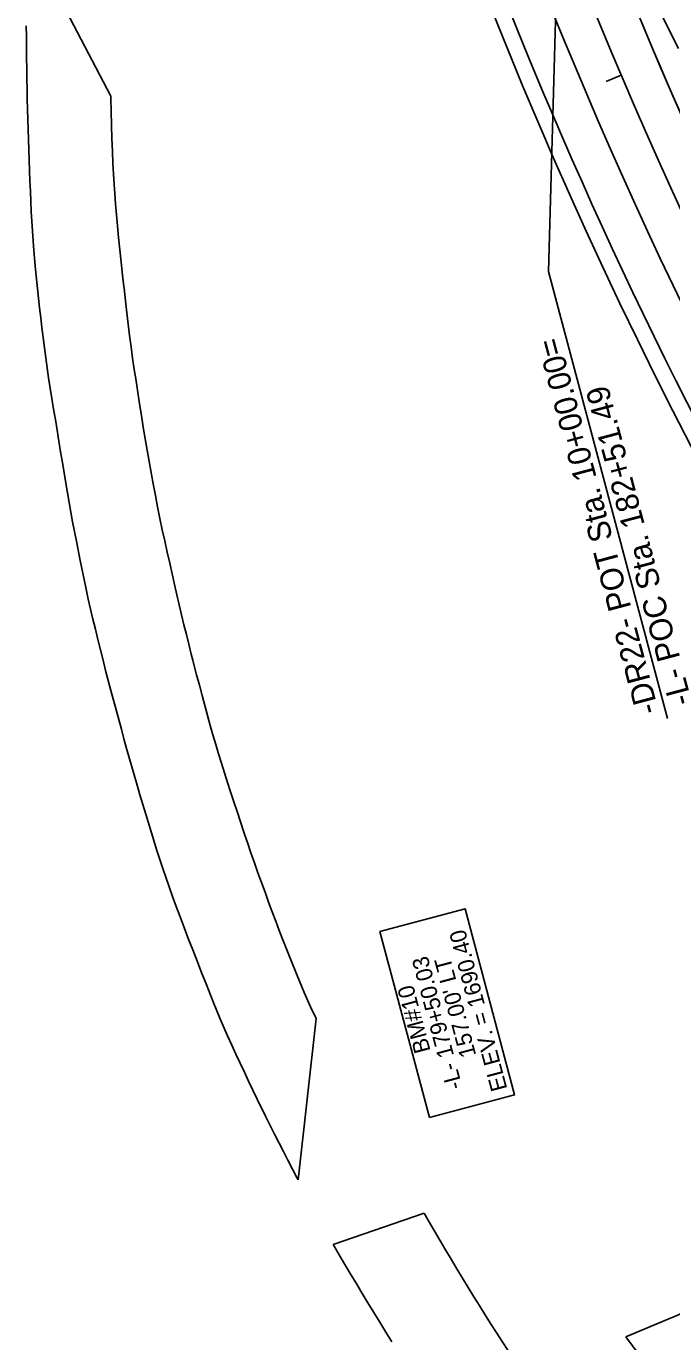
# Model space of a CAD drawing. Extents: x 472216 to 481979, y 489069 to 507339.
# Drawn here: x 474454.3 to 474651.5, y 503321.6 to 503723.6 of the extents above; entities that cross this region are included whole.
import ezdxf

# ---------------------------------------------------------------- set-up
doc = ezdxf.new("R2010")
doc.units = 0
for name, color, linetype in [('Exist Horizontal Alignment Point', 7, 'Continuous'), ('Old_Level_12', 7, 'Continuous'), ('Prop Drainage Structure Pipe CSP 15in', 7, 'Continuous'), ('Prop Drainage Structure Pipe RCP 24in Class III Label', 7, 'Continuous'), ('Prop Earthen Structure Head Ditch', 7, 'Continuous'), ('Prop Erosion Embankment Toe Protection CELL', 7, 'Continuous'), ('Prop Erosion Embankment Toe Protection Label', 7, 'Continuous'), ('Sheet Clip Boundary CELL', 7, 'Continuous'), ('Sheet North Arrow Point CELL', 7, 'Continuous'), ('Sheet PE Seal Cell', 7, 'Continuous')]:
    doc.layers.add(name, color=color, linetype=linetype)

msp = doc.modelspace()

# ---------------------------------------------------------------- linework, layer by layer
at = {"layer": 'Exist Horizontal Alignment Point'}
msp.add_lwpolyline([(474577.46, 503390.09), (474562.35, 503446.95), (474588.37, 503453.87), (474603.48, 503397)], close=True, dxfattribs=at)
at = {"layer": 'Old_Level_12'}
for p, q in [((474613.88, 503648.65), (474616.81, 503756.36)), ((474613.88, 503648.65), (474650.18, 503512)), ((474816.48, 503397.99), (474637.5, 503323.04)), ((474637.5, 503323.04), (474720.71, 503210.37))]:
    msp.add_line(p, q, dxfattribs=at)
at = {"layer": 'Prop Drainage Structure Pipe RCP 24in Class III Label'}
for radius, start, end in [(1469, 176.96875, 214.20275), (1433, 201.68799, 216.58751)]:
    msp.add_arc((475966.17, 504273.33), radius, start, end, dxfattribs=at)
at = {"layer": 'Prop Earthen Structure Head Ditch'}
for p, q in [((474480.14, 503702.24), (474454.39, 503751.61)), ((474484.11, 503644.09), (474484.11, 503644.09)), ((474521.83, 503474.29), (474521.83, 503474.29)), ((474537.38, 503371.04), (474542.83, 503420.3)), ((474575.86, 503360.9), (474548.1, 503351.28))]:
    msp.add_line(p, q, dxfattribs=at)
for points in [[(474454.32, 503723.74), (474454.34, 503720.4), (474454.36, 503717.11), (474454.39, 503713.87), (474454.43, 503710.67), (474454.48, 503707.52), (474454.54, 503704.4), (474454.61, 503701.31), (474454.68, 503698.22), (474454.77, 503695.14), (474454.87, 503692.06), (474454.97, 503688.96), (474455.08, 503685.84), (474455.19, 503682.68), (474455.31, 503679.49), (474455.43, 503676.31), (474455.56, 503673.17), (474455.69, 503670.07), (474455.83, 503667.01), (474455.99, 503663.99), (474456.17, 503660.99), (474456.64, 503655.09), (474457.17, 503649.25), (474457.75, 503643.42), (474458.38, 503637.52), (474458.71, 503634.52), (474459.07, 503631.48), (474459.44, 503628.42), (474459.83, 503625.36), (474460.25, 503622.29), (474460.68, 503619.22), (474461.14, 503616.13), (474461.62, 503613), (474462.13, 503609.83), (474462.65, 503606.61), (474463.19, 503603.37), (474463.73, 503600.11), (474464.27, 503596.82), (474464.81, 503593.52), (474465.34, 503590.25), (474465.87, 503587.07), (474466.38, 503583.98), (474466.89, 503580.98), (474467.4, 503578.03), (474467.93, 503575.07), (474468.48, 503572.11), (474469.04, 503569.16), (474469.62, 503566.21), (474470.78, 503560.34), (474471.96, 503554.49), (474472.6, 503551.53), (474473.26, 503548.53), (474473.95, 503545.49), (474474.66, 503542.42), (474475.41, 503539.31), (474476.17, 503536.17), (474476.96, 503533), (474477.76, 503529.84), (474478.56, 503526.72), (474479.36, 503523.65), (474480.15, 503520.63), (474480.95, 503517.63), (474481.74, 503514.65), (474482.55, 503511.68), (474483.35, 503508.72), (474484.16, 503505.79), (474484.95, 503502.91), (474486.53, 503497.3), (474488.15, 503491.66), (474489.01, 503488.75), (474489.9, 503485.77), (474490.8, 503482.81), (474492.54, 503477.12), (474494.23, 503471.71), (474496.03, 503466.22), (474497.97, 503460.57), (474499.02, 503457.61), (474500.12, 503454.57), (474501.29, 503451.42), (474502.51, 503448.17), (474503.8, 503444.79), (474505.16, 503441.29), (474506.58, 503437.67), (474507.97, 503434.14), (474509.24, 503430.93), (474511.41, 503425.46), (474513.48, 503420.43), (474515.83, 503415.02), (474517.08, 503412.22), (474518.35, 503409.44), (474519.63, 503406.67), (474520.94, 503403.91), (474522.25, 503401.17), (474523.56, 503398.44), (474524.87, 503395.72), (474527.5, 503390.34), (474530.17, 503385.01), (474532.87, 503379.69), (474534.26, 503377.01), (474535.67, 503374.3), (474537.1, 503371.57), (474537.38, 503371.04)], [(474484.11, 503644.09), (474484.11, 503644.09), (474483.71, 503647.5), (474483.26, 503651.47), (474482.84, 503655.3), (474482.47, 503659), (474482.14, 503662.57), (474481.84, 503666), (474481.57, 503669.27), (474481.33, 503672.38), (474481.12, 503675.34), (474480.94, 503678.38), (474480.77, 503681.71), (474480.62, 503685.35), (474480.49, 503689.29), (474480.38, 503693.4), (474480.26, 503697.52), (474480.16, 503701.66), (474480.14, 503702.24), (474480.14, 503702.24)], [(474521.83, 503474.29), (474520.8, 503477.29), (474519.74, 503480.45), (474518.7, 503483.56), (474517.7, 503486.6), (474516.73, 503489.58), (474515.78, 503492.52), (474514.86, 503495.44), (474513.95, 503498.33), (474513.07, 503501.2), (474512.2, 503504.07), (474511.35, 503506.99), (474510.51, 503509.94), (474509.68, 503512.93), (474508.86, 503515.97), (474508.03, 503519.06), (474507.2, 503522.2), (474506.36, 503525.39), (474505.53, 503528.57), (474505.19, 503529.9), (474504.73, 503531.69), (474503.96, 503534.74), (474503.21, 503537.72), (474502.48, 503540.69), (474501.76, 503543.7), (474501.05, 503546.76), (474500.35, 503549.87), (474499.63, 503553.03), (474498.9, 503556.26), (474498.15, 503559.54), (474497.38, 503562.89), (474496.61, 503566.28), (474495.86, 503569.72), (474495.14, 503573.19), (474494.43, 503576.7), (474493.75, 503580.22), (474493.08, 503583.71), (474492.55, 503586.57), (474492.44, 503587.17), (474491.81, 503590.6), (474491.2, 503594.04), (474490.61, 503597.52), (474490.03, 503601.04), (474489.46, 503604.6), (474488.9, 503608.17), (474488.36, 503611.71), (474487.83, 503615.21), (474487.31, 503618.69), (474486.81, 503622.15), (474486.34, 503625.61), (474485.89, 503629.07), (474485.47, 503632.52), (474485.06, 503636.05), (474484.63, 503639.72), (474484.18, 503643.54), (474484.11, 503644.09)], [(474542.83, 503420.3), (474541.18, 503423.86), (474539.23, 503428.3), (474537.07, 503433.44), (474534.88, 503438.82), (474532.69, 503444.36), (474531.6, 503447.19), (474530.51, 503450.07), (474529.42, 503452.99), (474528.33, 503455.94), (474527.25, 503458.91), (474526.17, 503461.89), (474525.1, 503464.89), (474524.03, 503467.92), (474522.96, 503470.99), (474521.88, 503474.12), (474521.83, 503474.29), (474521.83, 503474.29)], [(474601.42, 503318.98), (474599.72, 503321.59), (474598.05, 503324.19), (474596.35, 503326.86), (474594.61, 503329.6), (474592.85, 503332.42), (474591.08, 503335.27), (474589.33, 503338.14), (474587.58, 503341), (474585.85, 503343.88), (474584.12, 503346.77), (474582.4, 503349.67), (474580.68, 503352.59), (474578.97, 503355.52), (474577.23, 503358.51), (474575.86, 503360.9)], [(474548.1, 503351.28), (474548.7, 503350.22), (474550.32, 503347.43), (474551.95, 503344.65), (474553.6, 503341.88), (474555.26, 503339.12), (474556.95, 503336.33), (474558.68, 503333.46), (474560.47, 503330.53), (474562.3, 503327.53), (474564.14, 503324.51), (474565.98, 503321.53)]]:
    msp.add_lwpolyline(points, dxfattribs=at)
at = {"layer": 'Prop Erosion Embankment Toe Protection CELL'}
msp.add_line((474639.41, 503745.23), (474653.55, 503716.77), dxfattribs=at)
msp.add_arc((475966.17, 504273.33), 1474, 184.12451, 214.53881, dxfattribs=at)
at = {"layer": 'Prop Erosion Embankment Toe Protection Label'}
msp.add_arc((475966.17, 504273.33), 1457, 176.96875, 223.37358, dxfattribs=at)
at = {"layer": 'Sheet Clip Boundary CELL'}
msp.add_arc((475966.17, 504273.33), 1433, 176.96875, 223.37358, dxfattribs=at)
at = {"layer": 'Sheet North Arrow Point CELL'}
for centre, radius, start, end in [((475966.17, 504273.33), 1445, 176.96875, 223.37358), ((475566.35, 503964.84), 940, 182.02426, 217.6526)]:
    msp.add_arc(centre, radius, start, end, dxfattribs=at)
at = {"layer": 'Sheet PE Seal Cell'}
msp.add_line((474636.09, 503708.62), (474631.48, 503706.66), dxfattribs=at)

# ---------------------------------------------------------------- texts
at = {"layer": 'Old_Level_12'}
for s, p in [('-DR22- POT Sta. 10+00.00=', (474647.6, 503514.26)), ('-L- POC Sta. 182+51.49', (474657.75, 503516.96))]:
    msp.add_text(s, height=7, rotation=104.8779, dxfattribs=at).set_placement(p)
at = {"layer": 'Prop Drainage Structure Pipe CSP 15in'}
for s, p in [('ELEV. = 1690.40', (474601.31, 503398.86)), ('-L- 179+50.03', (474587.61, 503399.34)), ("157.00' LT", (474591.8, 503409.13)), ('BM#10', (474577.88, 503410.47))]:
    msp.add_text(s, height=5, rotation=104.8779, dxfattribs=at).set_placement(p)

doc.saveas('drawing.dxf')
